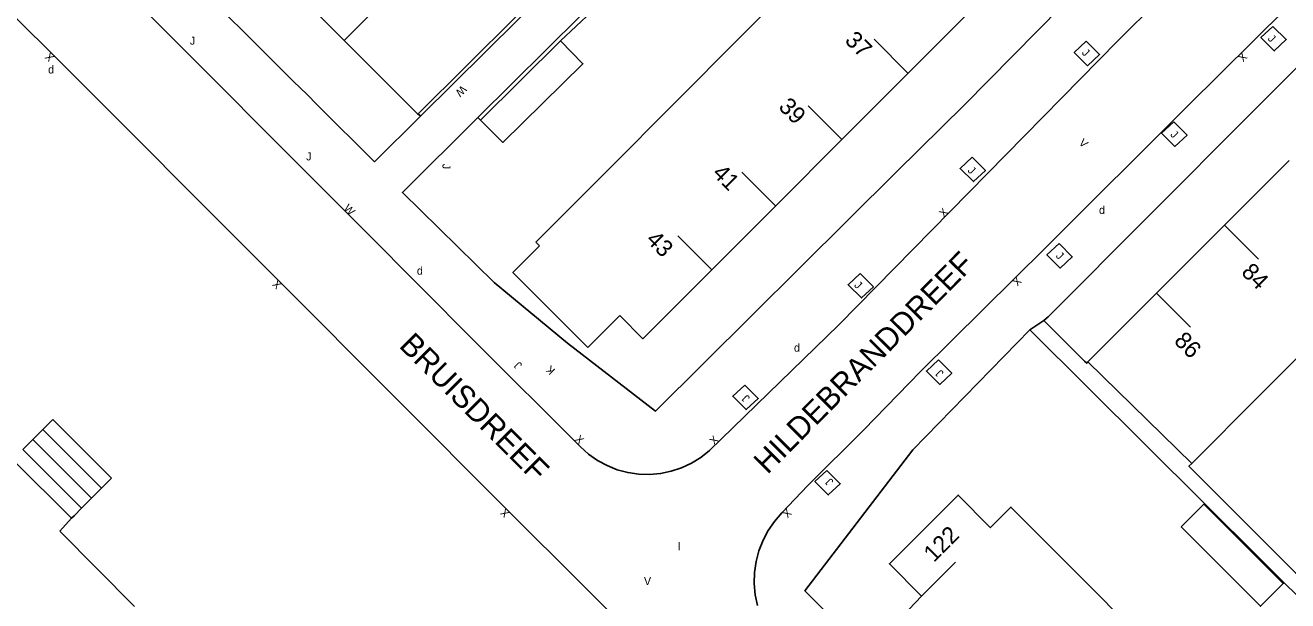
# Model space of a CAD drawing. Extents: x 134999 to 136502, y 457398 to 459002.
# Drawn here: x 136222.9 to 136301.6, y 457977.1 to 458013 of the extents above; entities that cross this region are included whole.
import ezdxf

# ---------------------------------------------------------------- set-up
doc = ezdxf.new("R2010")
doc.units = 0
for name, color, linetype in [('RI_DGTB_15', 7, 'Continuous'), ('RI_DGTB_2', 7, 'Continuous'), ('RI_DGTB_23', 7, 'Continuous'), ('RI_DGTB_28', 7, 'Continuous'), ('RI_DGTB_29', 7, 'Continuous'), ('RI_DGTB_30', 7, 'Continuous'), ('RI_DGTB_31', 7, 'Continuous'), ('RI_DGTB_35', 7, 'Continuous'), ('RI_DGTB_36', 7, 'Continuous'), ('RI_DGTB_37', 7, 'Continuous'), ('RI_DGTB_4', 7, 'Continuous'), ('RI_DGTB_43', 7, 'Continuous'), ('RI_DGTB_53', 7, 'Continuous'), ('RI_DGTB_54', 7, 'Continuous'), ('RI_DGTB_6', 7, 'Continuous')]:
    doc.layers.add(name, color=color, linetype=linetype)

msp = doc.modelspace()

# ---------------------------------------------------------------- linework, layer by layer
at = {"layer": 'RI_DGTB_15'}
for p, q in [((136242.75, 458012.034), (136244.873, 458014.154)), ((136242.75, 458012.034), (136244.873, 458014.154)), ((136242.75, 458012.034), (136244.873, 458014.154)), ((136277.937, 458009.98), (136275.816, 458012.102)), ((136277.937, 458009.98), (136275.816, 458012.102)), ((136277.937, 458009.98), (136275.816, 458012.102)), ((136273.803, 458005.836), (136271.682, 458007.958)), ((136273.803, 458005.836), (136271.682, 458007.958)), ((136273.803, 458005.836), (136271.682, 458007.958)), ((136269.669, 458001.691), (136267.548, 458003.813)), ((136269.669, 458001.691), (136267.548, 458003.813)), ((136269.669, 458001.691), (136267.548, 458003.813)), ((136297.659, 458000.514), (136299.781, 457998.393)), ((136297.659, 458000.514), (136299.781, 457998.393)), ((136297.659, 458000.514), (136299.781, 457998.393)), ((136265.688, 457997.735), (136263.567, 457999.857)), ((136265.688, 457997.735), (136263.567, 457999.857)), ((136265.688, 457997.735), (136263.567, 457999.857)), ((136293.417, 457996.272), (136295.539, 457994.151)), ((136293.417, 457996.272), (136295.539, 457994.151)), ((136293.417, 457996.272), (136295.539, 457994.151)), ((136278.767, 457977.378), (136280.889, 457979.5)), ((136278.767, 457977.378), (136280.889, 457979.5)), ((136278.767, 457977.378), (136280.889, 457979.5))]:
    msp.add_line(p, q, dxfattribs=at)
at = {"layer": 'RI_DGTB_2'}
for p, q in [((136254.701, 457999.455), (136254.936, 457999.218)), ((136257.94, 457992.882), (136259.94, 457994.879))]:
    msp.add_line(p, q, dxfattribs=at)
msp.add_lwpolyline([(136254.936, 457999.218), (136253.272, 457997.569), (136254.124, 457996.716), (136256.523, 457994.314), (136257.94, 457992.882)], dxfattribs=at)
at = {"layer": 'RI_DGTB_23'}
msp.add_line((136286.391, 457994.563), (136285.511, 457993.979), dxfattribs=at)
at = {"layer": 'RI_DGTB_28'}
for p, q in [((136227.614, 457984.12), (136223.949, 457987.771)), ((136228.238, 457984.747), (136224.573, 457988.398)), ((136226.989, 457983.493), (136223.324, 457987.144)), ((136226.365, 457982.866), (136222.7, 457986.517)), ((136225.74, 457982.239), (136222.075, 457985.89)), ((136225.74, 457982.239), (136225.017, 457981.433)), ((136225.9, 457982.399), (136225.74, 457982.239))]:
    msp.add_line(p, q, dxfattribs=at)
for points in [[(136223.949, 457987.771), (136223.324, 457987.144)], [(136224.573, 457988.398), (136223.949, 457987.771)], [(136223.324, 457987.144), (136222.7, 457986.517)], [(136228.238, 457984.747), (136227.614, 457984.12)], [(136227.614, 457984.12), (136226.989, 457983.493)], [(136226.989, 457983.493), (136226.365, 457982.866)], [(136226.365, 457982.866), (136225.9, 457982.399)], [(136225.017, 457981.433), (136229.664, 457976.728)]]:
    msp.add_lwpolyline(points, dxfattribs=at)
at = {"layer": 'RI_DGTB_31'}
for points in [[(136300.68, 458012.911), (136301.51, 458012.081), (136300.761, 458011.381), (136299.929, 458012.211)], [(136289.035, 458011.98), (136289.865, 458011.15), (136289.116, 458010.45), (136288.284, 458011.28)], [(136294.491, 458006.954), (136295.321, 458006.124), (136294.572, 458005.424), (136293.74, 458006.254)], [(136281.915, 458004.757), (136282.745, 458003.927), (136281.996, 458003.227), (136281.164, 458004.057)], [(136287.338, 457999.365), (136288.168, 457998.535), (136287.419, 457997.835), (136286.587, 457998.665)], [(136274.929, 457997.503), (136275.759, 457996.673), (136275.01, 457995.973), (136274.178, 457996.803)], [(136279.82, 457992.111), (136280.65, 457991.281), (136279.901, 457990.581), (136279.069, 457991.411)], [(136267.743, 457990.546), (136268.573, 457989.716), (136267.824, 457989.016), (136266.992, 457989.846)], [(136272.866, 457985.221), (136273.696, 457984.391), (136272.947, 457983.691), (136272.115, 457984.521)]]:
    msp.add_lwpolyline(points, close=True, dxfattribs=at)
at = {"layer": 'RI_DGTB_4'}
for p, q in [((136238.314, 458016.479), (136242.75, 458012.034)), ((136271.56, 458016.361), (136267.533, 458012.32)), ((136277.897, 458009.954), (136282.068, 458014.128)), ((136267.533, 458012.32), (136263.266, 458008.042)), ((136242.75, 458012.034), (136247.341, 458007.436)), ((136273.838, 458005.891), (136277.897, 458009.954)), ((136263.266, 458008.042), (136259.334, 458004.099)), ((136269.694, 458001.744), (136273.838, 458005.891)), ((136301.698, 458004.553), (136297.659, 458000.514)), ((136265.688, 457997.735), (136269.694, 458001.744)), ((136297.659, 458000.514), (136293.417, 457996.272)), ((136293.417, 457996.272), (136289.143, 457991.998)), ((136299.849, 457989.89), (136304.099, 457994.15)), ((136289.143, 457991.998), (136295.614, 457985.645)), ((136295.614, 457985.645), (136299.849, 457989.89)), ((136292.771, 457974.484), (136288.774, 457978.493))]:
    msp.add_line(p, q, dxfattribs=at)
for points in [[(136247.341, 458007.436), (136253.457, 458013.497), (136248.889, 458018.082)], [(136254.701, 457999.455), (136259.334, 458004.099)], [(136265.688, 457997.735), (136261.387, 457993.429), (136259.94, 457994.879)], [(136283.051, 457981.662), (136281.053, 457983.685), (136276.758, 457979.406), (136278.767, 457977.378)], [(136288.774, 457978.493), (136284.339, 457982.94), (136283.06, 457981.653), (136283.051, 457981.662)], [(136282.506, 457972.05), (136277.989, 457976.566), (136278.767, 457977.378)]]:
    msp.add_lwpolyline(points, dxfattribs=at)
at = {"layer": 'RI_DGTB_53'}
msp.add_line((136224.324, 458011.395), (136220.091, 458015.611), dxfattribs=at)
msp.add_lwpolyline([(136224.324, 458011.395), (136238.721, 457997.011), (136252.931, 457982.751), (136267.011, 457968.731), (136294.351, 457941.321)], dxfattribs=at)
at = {"layer": 'RI_DGTB_54'}
for p, q in [((136259.634, 458015.202), (136256.25, 458012.017)), ((136247.534, 458007.336), (136247.341, 458007.436)), ((136251.258, 458007.053), (136251.095, 458007.217)), ((136241.686, 458002.518), (136244.06, 458000.134))]:
    msp.add_line(p, q, dxfattribs=at)
for points in [[(136241.686, 458002.518), (136188.874, 458055.397), (136188.396, 458055.879), (136187.978, 458056.415), (136187.626, 458056.995), (136187.344, 458057.613), (136187.137, 458058.26), (136187.008, 458058.927), (136186.962, 458059.448), (136186.962, 458059.945), (136187.031, 458060.62), (136187.18, 458061.283), (136187.405, 458061.923), (136187.704, 458062.533), (136188.072, 458063.103), (136188.505, 458063.626), (136188.905, 458064.015), (136189.232, 458064.342)], [(136333.398, 458045.718), (136332.922, 458045.416), (136332.494, 458045.05), (136312.92, 458025.335), (136309.866, 458022.288), (136303.593, 458016.101), (136295.336, 458007.913), (136286.523, 457999.125), (136278.696, 457991.395), (136275.156, 457987.748), (136271.666, 457984.279), (136270.053, 457982.57), (136269.596, 457982.047), (136269.201, 457981.476), (136268.875, 457980.863), (136268.622, 457980.216), (136268.444, 457979.544), (136268.345, 457978.857), (136268.326, 457978.163), (136268.386, 457977.471), (136268.526, 457976.791)], [(136286.391, 457994.563), (136286.657, 457994.808), (136305.654, 458013.838), (136309.659, 458017.891), (136310.365, 458018.556), (136313.784, 458021.942), (136314.453, 458022.665), (136317.888, 458026.127), (136318.58, 458026.857), (136321.941, 458030.127), (136323.382, 458031.7), (136325.996, 458034.274), (136326.681, 458034.987), (136327.493, 458035.777), (136330.106, 458038.426), (136330.83, 458039.211), (136331.54, 458039.898), (136335.689, 458044.129), (136338.531, 458041.386)], [(136251.095, 458007.217), (136272.512, 458028.438), (136272.069, 458028.897), (136272.221, 458029.05)], [(136244.06, 458000.134), (136250.852, 457993.306), (136257.483, 457986.696), (136257.991, 457986.239), (136258.549, 457985.845), (136259.149, 457985.519), (136259.783, 457985.265), (136260.443, 457985.087), (136261.119, 457984.987), (136261.802, 457984.967), (136262.482, 457985.027), (136263.151, 457985.166), (136263.799, 457985.382), (136264.417, 457985.672), (136264.998, 457986.032), (136265.532, 457986.458), (136273.596, 457994.292), (136290.984, 458011.993), (136293.541, 458014.517), (136307.495, 458028.58)], [(136247.534, 458007.336), (136244.632, 458004.463), (136241.037, 458008.043), (136240.473, 458008.634), (136239.577, 458009.493), (136232.436, 458016.614), (136231.267, 458017.805), (136230.924, 458018.192), (136229.72, 458019.359), (136223.65, 458025.428), (136222.508, 458026.624)], [(136262.825, 458026.121), (136262.901, 458026.262), (136262.919, 458026.249), (136263.243, 458025.965), (136263.508, 458025.627), (136263.706, 458025.245), (136263.83, 458024.834), (136263.876, 458024.406), (136263.842, 458023.978), (136263.73, 458023.563), (136263.543, 458023.176), (136263.287, 458022.83), (136253.608, 458013.346), (136247.534, 458007.336)], [(136291.333, 458017.814), (136289.02, 458015.708), (136281.438, 458008.007), (136277.211, 458003.848), (136262.167, 457988.923), (136256.682, 457993.15), (136252.116, 457996.931), (136246.382, 458002.547), (136251.095, 458007.217)], [(136333.241, 458009.924), (136318.235, 457994.838), (136302.108, 457978.813), (136295.44, 457985.496), (136295.614, 457985.645)], [(136289.143, 457991.998), (136289.063, 457991.905), (136288.919, 457992.03), (136286.391, 457994.563)], [(136285.511, 457993.979), (136278.22, 457986.506), (136271.492, 457977.708), (136275.176, 457974.009), (136280.243, 457968.876), (136285.051, 457964.121), (136289.141, 457960.045), (136291.734, 457957.362), (136292.48, 457956.691), (136296.594, 457952.601), (136297.357, 457951.904), (136302.649, 457946.535), (136312.629, 457954.561), (136313.347, 457955.284), (136316.686, 457958.535), (136316.782, 457958.65), (136318.899, 457960.771)], [(136310.793, 457968.855), (136285.511, 457993.979)]]:
    msp.add_lwpolyline(points, dxfattribs=at)
at = {"layer": 'RI_DGTB_6'}
for points in [[(136256.25, 458012.017), (136253.756, 458009.537)], [(136256.25, 458012.017), (136257.642, 458010.575), (136255.14, 458008.124)], [(136253.756, 458009.537), (136251.258, 458007.053)], [(136255.14, 458008.124), (136252.637, 458005.672), (136251.258, 458007.053)], [(136294.964, 457981.708), (136296.378, 457983.122), (136298.852, 457980.646)], [(136297.438, 457979.232), (136294.964, 457981.708)], [(136298.852, 457980.646), (136301.327, 457978.17), (136299.911, 457976.758), (136297.438, 457979.232)]]:
    msp.add_lwpolyline(points, dxfattribs=at)

# ---------------------------------------------------------------- texts
at = {"layer": 'RI_DGTB_29'}
msp.add_text('d', height=0.5, rotation=359.99973, dxfattribs=at).set_placement((136224.281, 458009.972))
for p in [(136289.832, 458001.213), (136247.287, 457997.425), (136270.807, 457992.627)]:
    msp.add_text('d', height=0.5, dxfattribs=at).set_placement(p)
at = {"layer": 'RI_DGTB_30'}
for s, rotation, p in [('X', 135.28883, (136224.708, 458011.006)), ('X', 225.12489, (136298.772, 458011.322)), ('W', 224.9866, (136250.091, 458009.269)), ('V', 315.69238, (136288.532, 458005.605)), ('W', 314.01474, (136242.678, 458001.525)), ('X', 45.12489, (136280.152, 458000.968)), ('X', 225.12489, (136284.702, 457997.339)), ('X', 134.95904, (136238.898, 457996.834)), ('K', 135.24034, (136255.943, 457991.487)), ('X', 315.24032, (136257.098, 457987.125)), ('X', 44.81681, (136265.833, 457986.77)), ('X', 135.00923, (136253.108, 457982.575)), ('X', 224.8168, (136270.366, 457982.879))]:
    msp.add_text(s, height=0.499, rotation=rotation, dxfattribs=at).set_placement(p)
msp.add_text('V', height=0.5, dxfattribs=at).set_placement((136261.45, 457978.075))
at = {"layer": 'RI_DGTB_31'}
for p in [(136233.127, 458011.768), (136240.379, 458004.551)]:
    msp.add_text('J', height=0.5, dxfattribs=at).set_placement(p)
for height, rotation, p in [(0.499, 315.69238, (136300.322, 458012.104)), (0.499, 315.69238, (136288.723, 458011.227)), (0.499, 315.69238, (136294.245, 458006.126)), (0.5, 269.99997, (136248.882, 458004.34)), (0.499, 315.69238, (136281.604, 458003.883)), (0.499, 315.69238, (136287.101, 457998.559)), (0.499, 315.69238, (136274.523, 457996.732)), (0.499, 135.24034, (136253.882, 457991.819)), (0.499, 135.24034, (136280.177, 457991.322)), (0.499, 135.24034, (136268.093, 457989.762)), (0.499, 135.24034, (136273.302, 457984.553))]:
    msp.add_text('J', height=height, rotation=rotation, dxfattribs=at).set_placement(p)
at = {"layer": 'RI_DGTB_35'}
for s, rotation, p in [('43', 314.9918, (136261.519, 457999.543)), ('86', 314.9918, (136294.454, 457993.235)), ('122', 45, (136279.53, 457979.441))]:
    msp.add_text(s, height=1.054, rotation=rotation, dxfattribs=at).set_placement(p)
at = {"layer": 'RI_DGTB_36'}
for s, p in [('37', (136273.921, 458011.976)), ('39', (136269.788, 458007.832)), ('41', (136265.653, 458003.687)), ('84', (136298.652, 457997.516))]:
    msp.add_text(s, height=1.054, rotation=314.9918, dxfattribs=at).set_placement(p)
at = {"layer": 'RI_DGTB_37'}
for s, rotation, p in [('HILDEBRANDDREEF', 45.20522, (136269.152, 457984.927)), ('HILDEBRANDDREEF', 45.20522, (136269.152, 457984.927)), ('HILDEBRANDDREEF', 45.20522, (136269.152, 457984.927)), ('BRUISDREEF', 314.97491, (136246.117, 457992.942)), ('BRUISDREEF', 314.97491, (136246.117, 457992.942)), ('BRUISDREEF', 314.97491, (136246.117, 457992.942))]:
    msp.add_text(s, height=1.4, rotation=rotation, dxfattribs=at).set_placement(p)
at = {"layer": 'RI_DGTB_43'}
msp.add_text('l', height=0.5, dxfattribs=at).set_placement((136263.578, 457980.232))

doc.saveas('drawing.dxf')
